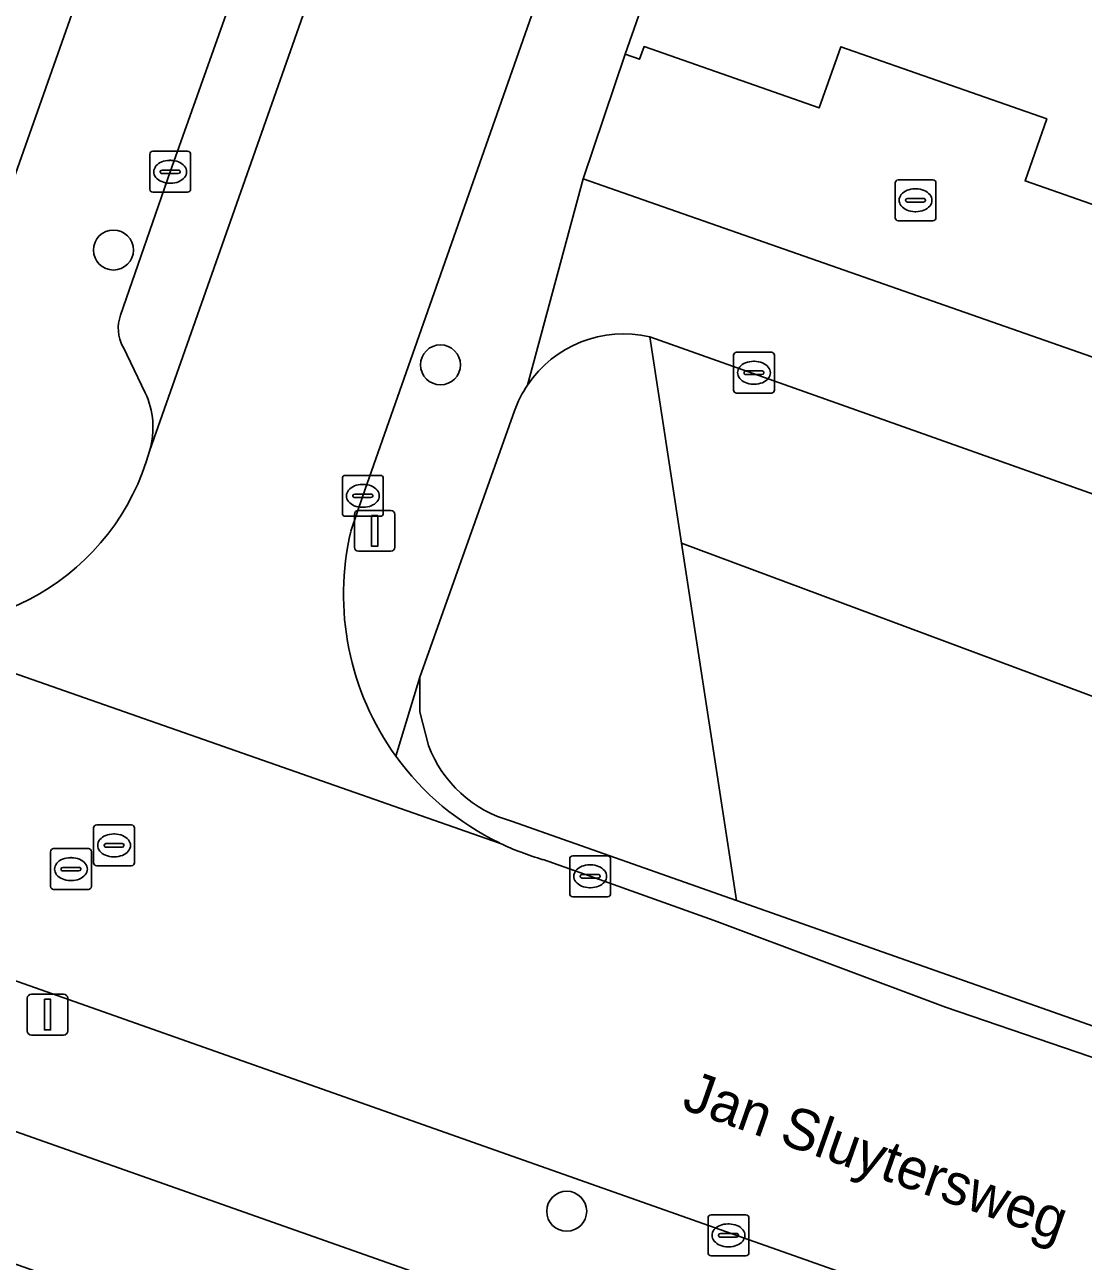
# Model space of a CAD drawing. Extents: x 163266 to 164362, y 381528 to 382286.
# Drawn here: x 163761.7 to 163787.61, y 381846.97 to 381877.22 of the extents above; entities that cross this region are included whole.
import ezdxf

# ---------------------------------------------------------------- set-up
doc = ezdxf.new("R2010")
doc.units = 0
for name, color, linetype in [('IMGEO_Boom', 7, 'Continuous'), ('IMGEO_Erf', 7, 'Continuous'), ('IMGEO_Groenvoorziening', 7, 'Continuous'), ('IMGEO_Kolk', 7, 'Continuous'), ('IMGEO_Lichtmast', 7, 'Continuous'), ('IMGEO_Openbare_ruimte_label', 7, 'Continuous'), ('IMGEO_Pand', 7, 'Continuous'), ('IMGEO_Parkeervlak_open', 7, 'Continuous'), ('IMGEO_Rijbaan_lokaal_open', 7, 'Continuous'), ('IMGEO_Rioolput', 7, 'Continuous'), ('IMGEO_Voetpad_open', 7, 'Continuous')]:
    doc.layers.add(name, color=color, linetype=linetype)

msp = doc.modelspace()

# ---------------------------------------------------------------- linework, layer by layer
at = {"layer": 'IMGEO_Boom'}
for centre in [(163763.874, 381871.704), (163771.878, 381868.895), (163774.968, 381848.19)]:
    msp.add_circle(centre, 0.489, dxfattribs=at)
at = {"layer": 'IMGEO_Erf'}
msp.add_lwpolyline([(163760.976, 381872.184), (163770.666, 381899.598), (163766.983, 381900.9), (163764.879, 381894.941), (163762.833, 381889.146), (163760.787, 381883.349), (163758.683, 381877.391), (163754.229, 381878.964), (163754.326, 381879.24), (163751.682, 381880.174), (163753.347, 381884.889), (163753.688, 381885.856), (163755.735, 381891.652), (163757.782, 381897.447)], dxfattribs=at)
for points in [[(163775.374, 381873.443), (163803.394, 381863.644), (163804.468, 381866.646), (163804.132, 381866.763), (163804.227, 381867.035), (163800.005, 381868.511), (163800.545, 381870.055), (163795.413, 381871.851), (163794.885, 381870.34), (163790.814, 381871.764), (163790.711, 381871.47), (163790.492, 381871.546), (163790.275, 381871.622), (163790.382, 381871.926), (163786.184, 381873.395), (163786.715, 381874.914), (163781.673, 381876.678), (163781.149, 381875.183), (163776.86, 381876.683), (163776.751, 381876.372), (163776.402, 381876.494)], [(163745.206, 381855.87), (163744.192, 381852.993), (163750.124, 381850.902), (163755.896, 381848.868), (163761.667, 381846.833), (163767.439, 381844.799), (163773.212, 381842.764), (163778.983, 381840.73), (163784.755, 381838.695), (163790.527, 381836.661), (163796.299, 381834.626), (163802.234, 381832.534), (163803.249, 381835.415)]]:
    msp.add_lwpolyline(points, close=True, dxfattribs=at)
at = {"layer": 'IMGEO_Groenvoorziening'}
for points in [[(163799.621, 381861.56), (163777.001, 381869.584), (163777.78, 381864.53), (163797.5, 381857.188), (163801.172, 381860.26)], [(163777.78, 381864.53), (163777.001, 381869.584)], [(163773.691, 381867.772), (163771.375, 381861.258), (163771.37, 381860.409), (163771.581, 381859.587)], [(163773.615, 381857.733), (163779.121, 381855.795), (163777.78, 381864.53)]]:
    msp.add_lwpolyline(points, dxfattribs=at)
msp.add_lwpolyline([(163797.5, 381857.188), (163777.78, 381864.53), (163779.121, 381855.795), (163790.89, 381851.653)], close=True, dxfattribs=at)
for centre, radius, start, end in [((163776.363, 381866.819), 2.837, 77.0155, 146.1179), ((163776.393, 381866.805), 2.87, 146.2049, 160.3012), ((163774.412, 381860.65), 3.024, 200.5781, 254.7233)]:
    msp.add_arc(centre, radius, start, end, dxfattribs=at)
at = {"layer": 'IMGEO_Kolk'}
for p, q in [((163764.762, 381873.193), (163764.762, 381874.045)), ((163764.837, 381874.119), (163765.689, 381874.119)), ((163765.763, 381874.045), (163765.763, 381873.193)), ((163765.064, 381873.662), (163765.462, 381873.662)), ((163765.25, 381873.899), (163765.275, 381873.899)), ((163765.021, 381873.613), (163765.021, 381873.625)), ((163765.459, 381873.576), (163765.061, 381873.576)), ((163765.273, 381873.339), (163765.248, 381873.339)), ((163765.505, 381873.625), (163765.505, 381873.613)), ((163765.689, 381873.119), (163764.837, 381873.119)), ((163779.05, 381868.277), (163779.05, 381869.129)), ((163779.125, 381869.203), (163779.977, 381869.203)), ((163780.051, 381869.129), (163780.051, 381868.277)), ((163779.538, 381868.983), (163779.563, 381868.983)), ((163779.309, 381868.697), (163779.309, 381868.709)), ((163779.747, 381868.66), (163779.349, 381868.66)), ((163779.352, 381868.746), (163779.75, 381868.746)), ((163779.793, 381868.709), (163779.793, 381868.697)), ((163779.977, 381868.203), (163779.125, 381868.203)), ((163779.561, 381868.423), (163779.536, 381868.423)), ((163769.477, 381865.265), (163769.477, 381866.117)), ((163769.552, 381866.191), (163770.404, 381866.191)), ((163770.478, 381866.117), (163770.478, 381865.265)), ((163769.965, 381865.971), (163769.99, 381865.971)), ((163769.736, 381865.685), (163769.736, 381865.697)), ((163770.174, 381865.648), (163769.776, 381865.648)), ((163769.779, 381865.734), (163770.177, 381865.734)), ((163770.22, 381865.697), (163770.22, 381865.685)), ((163770.404, 381865.191), (163769.552, 381865.191)), ((163769.988, 381865.411), (163769.963, 381865.411)), ((163775.041, 381855.959), (163775.041, 381856.811)), ((163775.116, 381856.885), (163775.968, 381856.885)), ((163776.042, 381856.811), (163776.042, 381855.959)), ((163775.3, 381856.379), (163775.3, 381856.391)), ((163775.343, 381856.428), (163775.741, 381856.428)), ((163775.529, 381856.665), (163775.554, 381856.665)), ((163775.784, 381856.391), (163775.784, 381856.379)), ((163775.738, 381856.342), (163775.34, 381856.342)), ((163775.552, 381856.105), (163775.527, 381856.105)), ((163775.968, 381855.885), (163775.116, 381855.885)), ((163778.426, 381847.174), (163778.426, 381848.026)), ((163778.501, 381848.1), (163779.353, 381848.1)), ((163779.427, 381848.026), (163779.427, 381847.174)), ((163778.728, 381847.643), (163779.126, 381847.643)), ((163778.914, 381847.88), (163778.939, 381847.88)), ((163778.685, 381847.594), (163778.685, 381847.606)), ((163779.123, 381847.557), (163778.725, 381847.557)), ((163778.937, 381847.32), (163778.912, 381847.32)), ((163779.169, 381847.606), (163779.169, 381847.594)), ((163779.353, 381847.1), (163778.501, 381847.1))]:
    msp.add_line(p, q, dxfattribs=at)
for points in [[(163764.762, 381873.193), (163764.762, 381874.045)], [(163764.837, 381874.119), (163765.689, 381874.119)], [(163765.763, 381874.045), (163765.763, 381873.193)], [(163765.689, 381873.119), (163764.837, 381873.119)], [(163779.05, 381868.277), (163779.05, 381869.129)], [(163779.125, 381869.203), (163779.977, 381869.203)], [(163780.051, 381869.129), (163780.051, 381868.277)], [(163779.977, 381868.203), (163779.125, 381868.203)], [(163769.477, 381865.265), (163769.477, 381866.117)], [(163769.552, 381866.191), (163770.404, 381866.191)], [(163770.478, 381866.117), (163770.478, 381865.265)], [(163770.404, 381865.191), (163769.552, 381865.191)], [(163775.041, 381855.959), (163775.041, 381856.811)], [(163775.116, 381856.885), (163775.968, 381856.885)], [(163776.042, 381856.811), (163776.042, 381855.959)], [(163775.968, 381855.885), (163775.116, 381855.885)], [(163778.426, 381847.174), (163778.426, 381848.026)], [(163778.501, 381848.1), (163779.353, 381848.1)], [(163779.427, 381848.026), (163779.427, 381847.174)], [(163779.353, 381847.1), (163778.501, 381847.1)]]:
    msp.add_lwpolyline(points, dxfattribs=at)
for centre, radius, start, end in [((163764.839, 381874.043), 0.0765, 91.552, 178.448), ((163764.839, 381874.043), 0.0765, 91.552, 178.448), ((163765.687, 381874.043), 0.0765, 1.552, 88.448), ((163765.687, 381874.043), 0.0765, 1.552, 88.448), ((163765.061, 381873.622), 0.0403, 85.8775, 175.7526), ((163765.466, 381873.624), 0.0386, 1.7309, 96.639), ((163765.058, 381873.612), 0.0366, 178.938, 274.7102), ((163765.462, 381873.619), 0.043, 264.8664, 352.4533), ((163764.839, 381873.195), 0.0765, 181.552, 268.448), ((163764.839, 381873.195), 0.0765, 181.552, 268.448), ((163765.687, 381873.195), 0.0765, 271.552, 358.448), ((163765.687, 381873.195), 0.0765, 271.552, 358.448), ((163779.127, 381869.127), 0.0765, 91.552, 178.448), ((163779.127, 381869.127), 0.0765, 91.552, 178.448), ((163779.975, 381869.127), 0.0765, 1.552, 88.448), ((163779.975, 381869.127), 0.0765, 1.552, 88.448), ((163779.349, 381868.706), 0.0403, 85.8775, 175.7526), ((163779.346, 381868.696), 0.0366, 178.938, 274.7102), ((163779.75, 381868.703), 0.043, 264.8664, 352.4533), ((163779.754, 381868.708), 0.0386, 1.7309, 96.639), ((163779.127, 381868.279), 0.0765, 181.552, 268.448), ((163779.127, 381868.279), 0.0765, 181.552, 268.448), ((163779.975, 381868.279), 0.0765, 271.552, 358.448), ((163779.975, 381868.279), 0.0765, 271.552, 358.448), ((163769.554, 381866.115), 0.0765, 91.552, 178.448), ((163769.554, 381866.115), 0.0765, 91.552, 178.448), ((163770.402, 381866.115), 0.0765, 1.552, 88.448), ((163770.402, 381866.115), 0.0765, 1.552, 88.448), ((163769.776, 381865.694), 0.0403, 85.8775, 175.7526), ((163769.773, 381865.684), 0.0366, 178.938, 274.7102), ((163770.177, 381865.691), 0.043, 264.8664, 352.4533), ((163770.181, 381865.696), 0.0386, 1.7309, 96.639), ((163769.554, 381865.267), 0.0765, 181.552, 268.448), ((163769.554, 381865.267), 0.0765, 181.552, 268.448), ((163770.402, 381865.267), 0.0765, 271.552, 358.448), ((163770.402, 381865.267), 0.0765, 271.552, 358.448), ((163775.118, 381856.809), 0.0765, 91.552, 178.448), ((163775.118, 381856.809), 0.0765, 91.552, 178.448), ((163775.966, 381856.809), 0.0765, 1.552, 88.448), ((163775.966, 381856.809), 0.0765, 1.552, 88.448), ((163775.34, 381856.388), 0.0403, 85.8775, 175.7526), ((163775.745, 381856.39), 0.0386, 1.7309, 96.639), ((163775.337, 381856.378), 0.0366, 178.938, 274.7102), ((163775.741, 381856.385), 0.043, 264.8664, 352.4533), ((163775.118, 381855.961), 0.0765, 181.552, 268.448), ((163775.118, 381855.961), 0.0765, 181.552, 268.448), ((163775.966, 381855.961), 0.0765, 271.552, 358.448), ((163775.966, 381855.961), 0.0765, 271.552, 358.448), ((163778.503, 381848.024), 0.0765, 91.552, 178.448), ((163778.503, 381848.024), 0.0765, 91.552, 178.448), ((163779.351, 381848.024), 0.0765, 1.552, 88.448), ((163779.351, 381848.024), 0.0765, 1.552, 88.448), ((163778.725, 381847.603), 0.0403, 85.8775, 175.7526), ((163779.13, 381847.605), 0.0386, 1.7309, 96.639), ((163778.722, 381847.593), 0.0366, 178.938, 274.7102), ((163779.126, 381847.6), 0.043, 264.8664, 352.4533), ((163778.503, 381847.176), 0.0765, 181.552, 268.448), ((163778.503, 381847.176), 0.0765, 181.552, 268.448), ((163779.351, 381847.176), 0.0765, 271.552, 358.448), ((163779.351, 381847.176), 0.0765, 271.552, 358.448)]:
    msp.add_arc(centre, radius, start, end, dxfattribs=at)
for centre, major_axis, ratio, start_param, end_param in [((163765.249, 381873.619), (-0.387, 0.002), 0.722429, 4.712389, 7.853982), ((163765.274, 381873.619), (-0.39, 0.002), 0.717154, 1.570796, 4.712389), ((163779.537, 381868.703), (-0.387, 0.002), 0.722429, 4.712389, 7.853982), ((163779.562, 381868.703), (-0.39, 0.002), 0.717154, 1.570796, 4.712389), ((163769.964, 381865.691), (-0.387, 0.002), 0.722429, 4.712389, 7.853982), ((163769.989, 381865.691), (-0.39, 0.002), 0.717154, 1.570796, 4.712389), ((163775.528, 381856.385), (-0.387, 0.002), 0.722429, 4.712389, 7.853982), ((163775.553, 381856.385), (-0.39, 0.002), 0.717154, 1.570796, 4.712389), ((163778.913, 381847.6), (-0.387, 0.002), 0.722429, 4.712389, 7.853982), ((163778.938, 381847.6), (-0.39, 0.002), 0.717154, 1.570796, 4.712389)]:
    msp.add_ellipse(centre, major_axis=major_axis, ratio=ratio, start_param=start_param, end_param=end_param, dxfattribs=at)
at = {"layer": 'IMGEO_Lichtmast'}
for p, q in [((163769.771, 381864.435), (163769.771, 381865.235)), ((163769.771, 381865.235), (163769.771, 381864.435)), ((163769.871, 381865.335), (163770.661, 381865.335)), ((163770.661, 381865.335), (163769.871, 381865.335)), ((163770.761, 381865.235), (163770.761, 381864.435)), ((163770.761, 381864.435), (163770.761, 381865.235)), ((163770.661, 381864.335), (163769.871, 381864.335)), ((163769.871, 381864.335), (163770.661, 381864.335)), ((163761.765, 381852.601), (163761.765, 381853.401)), ((163761.765, 381853.401), (163761.765, 381852.601)), ((163761.865, 381853.501), (163762.655, 381853.501)), ((163762.655, 381853.501), (163761.865, 381853.501)), ((163762.755, 381853.401), (163762.755, 381852.601)), ((163762.755, 381852.601), (163762.755, 381853.401)), ((163762.655, 381852.501), (163761.865, 381852.501)), ((163761.865, 381852.501), (163762.655, 381852.501))]:
    msp.add_line(p, q, dxfattribs=at)
for points in [[(163770.191, 381865.21), (163770.341, 381865.21), (163770.341, 381864.46), (163770.191, 381864.46), (163770.191, 381865.21)], [(163762.185, 381853.376), (163762.335, 381853.376), (163762.335, 381852.626), (163762.185, 381852.626), (163762.185, 381853.376)]]:
    msp.add_lwpolyline(points, dxfattribs=at)
for centre, start, end in [((163769.871, 381865.235), 90, 180), ((163769.871, 381865.235), 90, 180), ((163770.661, 381865.235), 0, 90), ((163770.661, 381865.235), 360, 90), ((163769.871, 381864.435), 180, 270), ((163769.871, 381864.435), 180, 270), ((163770.661, 381864.435), 270, 0), ((163770.661, 381864.435), 270, 0), ((163761.865, 381853.401), 90, 180), ((163761.865, 381853.401), 90, 180), ((163762.655, 381853.401), 0, 90), ((163762.655, 381853.401), 360, 90), ((163761.865, 381852.601), 180, 270), ((163761.865, 381852.601), 180, 270), ((163762.655, 381852.601), 270, 0), ((163762.655, 381852.601), 270, 0)]:
    msp.add_arc(centre, 0.1, start, end, dxfattribs=at)
at = {"layer": 'IMGEO_Pand'}
msp.add_lwpolyline([(163793.764, 381881.031), (163793.55, 381881.106), (163793.47, 381880.879), (163788.351, 381882.669), (163788.427, 381882.887), (163785.414, 381883.941), (163785.339, 381883.727), (163780.227, 381885.516), (163780.298, 381885.72), (163779.939, 381885.846), (163778.764, 381882.488), (163778.528, 381882.571), (163776.402, 381876.494), (163776.751, 381876.372), (163776.86, 381876.683), (163781.149, 381875.183), (163781.673, 381876.678), (163786.715, 381874.914), (163786.184, 381873.395), (163790.382, 381871.926), (163790.275, 381871.622), (163790.492, 381871.546)], close=True, dxfattribs=at)
at = {"layer": 'IMGEO_Parkeervlak_open'}
for points in [[(163779.65, 381909.063), (163777.996, 381909.658), (163772.497, 381893.985), (163765.264, 381873.618), (163764.05, 381870.111)], [(163764.763, 381866.809), (163779.65, 381909.063)], [(163764.108, 381869.339), (163764.653, 381868.212)]]:
    msp.add_lwpolyline(points, dxfattribs=at)
for centre, radius, start, end in [((163764.935, 381869.789), 0.942, 160.0309, 208.5621), ((163762.835, 381867.364), 2.006, 343.949, 25.017)]:
    msp.add_arc(centre, radius, start, end, dxfattribs=at)
at = {"layer": 'IMGEO_Rijbaan_lokaal_open'}
for points in [[(163784.6, 381907.284), (163779.65, 381909.063), (163764.763, 381866.809)], [(163769.681, 381864.823), (163769.977, 381865.691), (163779.141, 381891.761), (163784.6, 381907.284)], [(163712.815, 381878.418), (163705.564, 381880.919), (163703.309, 381881.716), (163700.975, 381875.083), (163703.661, 381874.112), (163706.919, 381873.05), (163708.059, 381872.677), (163842.527, 381825.22), (163845.795, 381824.068), (163856.311, 381820.361)], [(163773.325, 381857.198), (163757.684, 381862.669)], [(163757.684, 381862.669), (163773.325, 381857.198)], [(163858.153, 381827.186), (163812.836, 381843.202), (163795.817, 381849.226), (163784.237, 381853.183), (163778.574, 381855.301), (163775.543, 381856.384), (163774.389, 381856.791)]]:
    msp.add_lwpolyline(points, dxfattribs=at)
for centre, radius, start, end in [((163759.104, 381868.363), 5.869, 255.9975, 344.6431), ((163776.262, 381863.284), 6.758, 166.838, 215.882), ((163776.244, 381863.265), 6.732, 215.8375, 244.3077), ((163776.245, 381863.236), 6.707, 244.1954, 253.939)]:
    msp.add_arc(centre, radius, start, end, dxfattribs=at)
at = {"layer": 'IMGEO_Rioolput'}
for p, q in [((163783.004, 381872.496), (163783.004, 381873.348)), ((163783.079, 381873.422), (163783.931, 381873.422)), ((163784.005, 381873.348), (163784.005, 381872.496)), ((163783.492, 381873.202), (163783.517, 381873.202)), ((163783.263, 381872.916), (163783.263, 381872.928)), ((163783.701, 381872.879), (163783.303, 381872.879)), ((163783.306, 381872.965), (163783.704, 381872.965)), ((163783.747, 381872.928), (163783.747, 381872.916)), ((163783.515, 381872.642), (163783.49, 381872.642)), ((163783.931, 381872.422), (163783.079, 381872.422)), ((163763.464, 381857.64), (163764.316, 381857.64)), ((163763.389, 381856.714), (163763.389, 381857.566)), ((163763.877, 381857.42), (163763.902, 381857.42)), ((163764.39, 381857.566), (163764.39, 381856.714)), ((163762.408, 381857.06), (163763.26, 381857.06)), ((163763.648, 381857.134), (163763.648, 381857.146)), ((163764.086, 381857.097), (163763.688, 381857.097)), ((163763.691, 381857.183), (163764.089, 381857.183)), ((163764.132, 381857.146), (163764.132, 381857.134)), ((163762.333, 381856.134), (163762.333, 381856.986)), ((163762.821, 381856.84), (163762.846, 381856.84)), ((163763.334, 381856.986), (163763.334, 381856.134)), ((163763.9, 381856.86), (163763.875, 381856.86)), ((163762.592, 381856.554), (163762.592, 381856.566)), ((163763.03, 381856.517), (163762.632, 381856.517)), ((163762.635, 381856.603), (163763.033, 381856.603)), ((163763.076, 381856.566), (163763.076, 381856.554)), ((163764.316, 381856.64), (163763.464, 381856.64)), ((163762.844, 381856.28), (163762.819, 381856.28)), ((163763.26, 381856.06), (163762.408, 381856.06))]:
    msp.add_line(p, q, dxfattribs=at)
for points in [[(163783.004, 381872.496), (163783.004, 381873.348)], [(163783.079, 381873.422), (163783.931, 381873.422)], [(163784.005, 381873.348), (163784.005, 381872.496)], [(163783.931, 381872.422), (163783.079, 381872.422)], [(163763.464, 381857.64), (163764.316, 381857.64)], [(163763.389, 381856.714), (163763.389, 381857.566)], [(163764.39, 381857.566), (163764.39, 381856.714)], [(163762.408, 381857.06), (163763.26, 381857.06)], [(163762.333, 381856.134), (163762.333, 381856.986)], [(163763.334, 381856.986), (163763.334, 381856.134)], [(163764.316, 381856.64), (163763.464, 381856.64)], [(163763.26, 381856.06), (163762.408, 381856.06)]]:
    msp.add_lwpolyline(points, dxfattribs=at)
for centre, radius, start, end in [((163783.081, 381873.346), 0.0765, 91.552, 178.448), ((163783.081, 381873.346), 0.0765, 91.552, 178.448), ((163783.929, 381873.346), 0.0765, 1.552, 88.448), ((163783.929, 381873.346), 0.0765, 1.552, 88.448), ((163783.303, 381872.925), 0.0403, 85.8775, 175.7526), ((163783.3, 381872.915), 0.0366, 178.938, 274.7102), ((163783.704, 381872.922), 0.043, 264.8664, 352.4533), ((163783.708, 381872.927), 0.0386, 1.7309, 96.639), ((163783.081, 381872.498), 0.0765, 181.552, 268.448), ((163783.081, 381872.498), 0.0765, 181.552, 268.448), ((163783.929, 381872.498), 0.0765, 271.552, 358.448), ((163783.929, 381872.498), 0.0765, 271.552, 358.448), ((163763.466, 381857.564), 0.0765, 91.552, 178.448), ((163763.466, 381857.564), 0.0765, 91.552, 178.448), ((163764.314, 381857.564), 0.0765, 1.552, 88.448), ((163764.314, 381857.564), 0.0765, 1.552, 88.448), ((163762.41, 381856.984), 0.0765, 91.552, 178.448), ((163762.41, 381856.984), 0.0765, 91.552, 178.448), ((163763.258, 381856.984), 0.0765, 1.552, 88.448), ((163763.258, 381856.984), 0.0765, 1.552, 88.448), ((163763.688, 381857.143), 0.0403, 85.8775, 175.7526), ((163763.685, 381857.133), 0.0366, 178.938, 274.7102), ((163764.089, 381857.14), 0.043, 264.8664, 352.4533), ((163764.093, 381857.145), 0.0386, 1.7309, 96.639), ((163763.466, 381856.716), 0.0765, 181.552, 268.448), ((163763.466, 381856.716), 0.0765, 181.552, 268.448), ((163764.314, 381856.716), 0.0765, 271.552, 358.448), ((163764.314, 381856.716), 0.0765, 271.552, 358.448), ((163762.632, 381856.563), 0.0403, 85.8775, 175.7526), ((163762.629, 381856.553), 0.0366, 178.938, 274.7102), ((163763.033, 381856.56), 0.043, 264.8664, 352.4533), ((163763.037, 381856.565), 0.0386, 1.7309, 96.639), ((163762.41, 381856.136), 0.0765, 181.552, 268.448), ((163762.41, 381856.136), 0.0765, 181.552, 268.448), ((163763.258, 381856.136), 0.0765, 271.552, 358.448), ((163763.258, 381856.136), 0.0765, 271.552, 358.448)]:
    msp.add_arc(centre, radius, start, end, dxfattribs=at)
for centre, major_axis, ratio, start_param, end_param in [((163783.491, 381872.922), (-0.387, 0.002), 0.722429, 4.712389, 7.853982), ((163783.516, 381872.922), (-0.39, 0.002), 0.717154, 1.570796, 4.712389), ((163763.876, 381857.14), (-0.387, 0.002), 0.722429, 4.712389, 7.853982), ((163763.901, 381857.14), (-0.39, 0.002), 0.717154, 1.570796, 4.712389), ((163762.82, 381856.56), (-0.387, 0.002), 0.722429, 4.712389, 7.853982), ((163762.845, 381856.56), (-0.39, 0.002), 0.717154, 1.570796, 4.712389)]:
    msp.add_ellipse(centre, major_axis=major_axis, ratio=ratio, start_param=start_param, end_param=end_param, dxfattribs=at)
at = {"layer": 'IMGEO_Voetpad_open'}
for points in [[(163803.818, 381995.437), (163804.03, 381994.157), (163801.584, 381987.098), (163801.103, 381985.709), (163801.089, 381985.668), (163792.557, 381961.53), (163791.996, 381959.944), (163771.539, 381902.067), (163770.666, 381899.598), (163760.976, 381872.184), (163758.8, 381866.558)], [(163774.008, 381868.401), (163775.374, 381873.443), (163776.402, 381876.494), (163778.528, 381882.571), (163778.764, 381882.488), (163779.939, 381885.846), (163780.912, 381888.775), (163787.724, 381908.577), (163788.159, 381910.115), (163790.288, 381916.317), (163792.59, 381922.456), (163799.091, 381940.863), (163799.514, 381942.258), (163801.654, 381948.349), (163803.805, 381954.586), (163810.793, 381974.367), (163811.309, 381976.127), (163813.455, 381982.099), (163813.733, 381981.999), (163814.969, 381985.441), (163816.052, 381988.185), (163816.796, 381990.222)], [(163764.05, 381870.111), (163765.264, 381873.618), (163772.497, 381893.985), (163777.996, 381909.658), (163778.922, 381912.306), (163779.289, 381913.394), (163786.442, 381933.75), (163792.95, 381952.249), (163798.523, 381967.981), (163799.456, 381970.657), (163805.61, 381988.213), (163805.827, 381988.862)], [(163813.264, 381988.782), (163806.429, 381969.388), (163805.994, 381968.193), (163805.033, 381965.475), (163799.926, 381950.899), (163792.763, 381930.564), (163785.986, 381911.164), (163785.506, 381909.865), (163784.6, 381907.284), (163779.141, 381891.761), (163769.977, 381865.691), (163769.681, 381864.823)], [(163775.374, 381873.443), (163774.008, 381868.401)], [(163801.502, 381858.259), (163803.394, 381863.644), (163775.374, 381873.443)], [(163708.059, 381872.677), (163706.919, 381873.05), (163705.615, 381869.206), (163707.024, 381869.325), (163742.927, 381856.673), (163745.206, 381855.87), (163803.249, 381835.415), (163805.434, 381834.645), (163836.596, 381823.664)], [(163837.992, 381821.299), (163841.425, 381821.949), (163842.527, 381825.22), (163708.059, 381872.677)], [(163777.001, 381869.584), (163799.621, 381861.56)], [(163764.653, 381868.212), (163764.108, 381869.339)], [(163770.786, 381859.323), (163771.375, 381861.258), (163773.691, 381867.772)], [(163771.581, 381859.587), (163771.37, 381860.409), (163771.375, 381861.258), (163770.786, 381859.323)], [(163790.89, 381851.653), (163779.121, 381855.795), (163773.615, 381857.733)], [(163774.389, 381856.791), (163775.543, 381856.384), (163778.574, 381855.301), (163784.237, 381853.183), (163795.817, 381849.226)]]:
    msp.add_lwpolyline(points, dxfattribs=at)
for centre, radius, start, end in [((163764.935, 381869.789), 0.942, 160.0309, 208.5621), ((163776.363, 381866.819), 2.837, 77.0155, 146.1179), ((163762.835, 381867.364), 2.006, 343.949, 25.017), ((163776.393, 381866.805), 2.87, 146.2049, 160.3012), ((163759.104, 381868.363), 5.869, 255.9975, 344.6431), ((163776.262, 381863.284), 6.758, 166.838, 215.882), ((163774.412, 381860.65), 3.024, 200.5781, 254.7233), ((163776.244, 381863.265), 6.732, 215.8375, 244.3077), ((163776.245, 381863.236), 6.707, 244.1954, 253.939)]:
    msp.add_arc(centre, radius, start, end, dxfattribs=at)

# ---------------------------------------------------------------- texts
at = {"layer": 'IMGEO_Openbare_ruimte_label'}
msp.add_text('Jan Sluytersweg', height=1, rotation=340.6045, dxfattribs=at).set_placement((163777.751, 381850.705))

doc.saveas('drawing.dxf')
